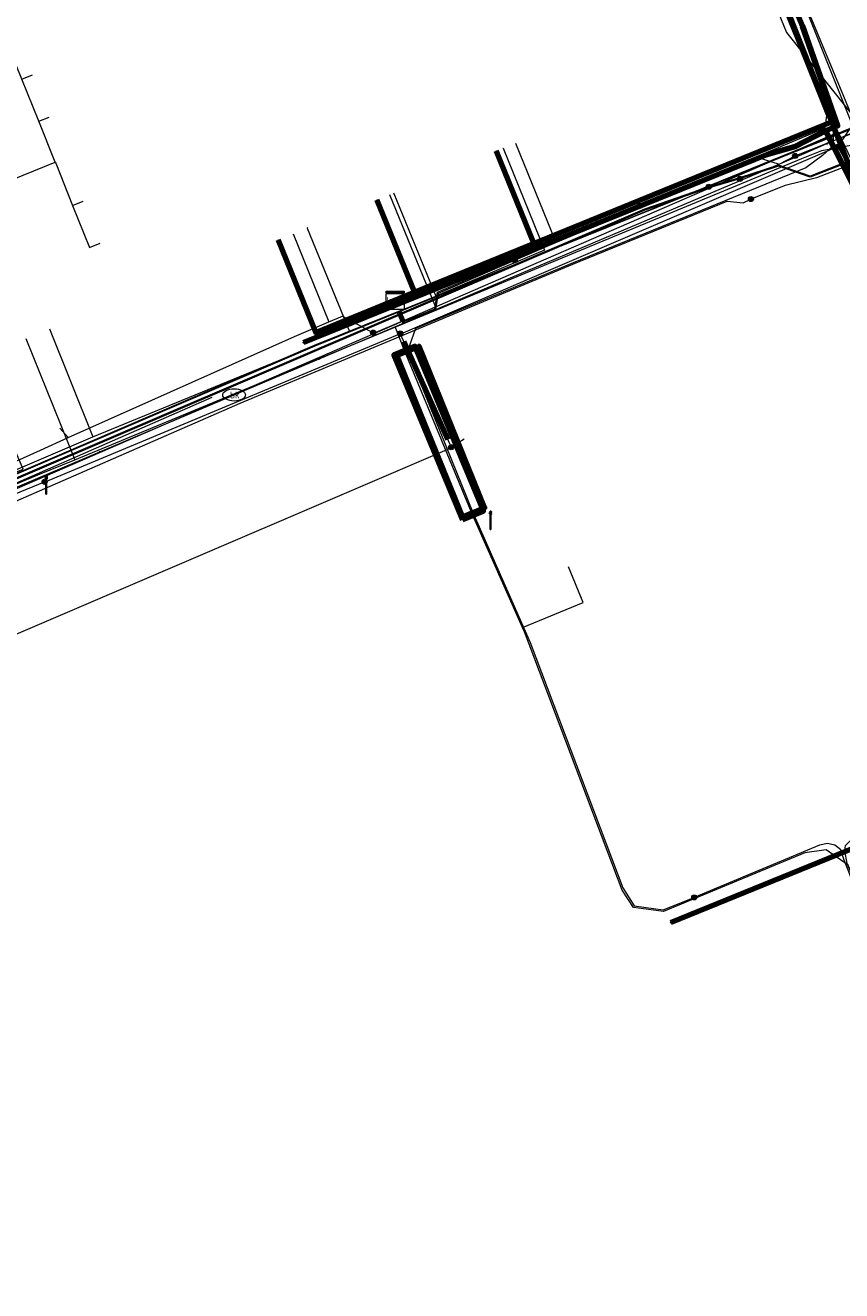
# Model space of a CAD drawing. Extents: x 152558 to 154479, y 462974 to 463683.
# Tile 505 of 638: x 154294 to 154330, y 463255 to 463311. Entities that reach past the tile are written whole.
import ezdxf
from ezdxf.enums import TextEntityAlignment as Align
from ezdxf.lldxf.tags import DXFTag

# ---------------------------------------------------------------- set-up
doc = ezdxf.new("R2010")
doc.units = 0
doc.header["$LTSCALE"] = 0.2
doc.layers.get('0').update_dxf_attribs({"linetype": 'CONTINUOUS'})
for name, color, linetype, lineweight in [('B-RO-KL-DATA_COAXIAAL_17_ZIGGO BV-G', 90, 'KL-DATA-N', 18), ('B-RO-KL-DATA_COAXIAAL_7_ZIGGO BV-G', 90, 'KL-DATA-N', 18), ('B-RO-KL-DATA_EUROFIBER NEDERLAND BV-G', 90, 'KL-DATA-N', 18), ('B-RO-KL-DATA_HULPSTUK_KPN BV-S', 90, 'CONTINUOUS', 25), ('B-RO-KL-DATA_HULPSTUK_STEDIN NETBEHEER BV-S', 90, 'CONTINUOUS', 25), ('B-RO-KL-DATA_KABELBED_KPN BV-G', 90, 'CONTINUOUS', 100), ('B-RO-KL-DATA_KABELBED_ZIGGO BV-G', 90, 'CONTINUOUS', 100), ('B-RO-KL-DATA_REGGEFIBER OPERATOR BV-G', 90, 'KL-DATA-N', 18), ('B-RO-KL-DATA_STEDIN NETBEHEER BV-G', 90, 'KL-DATA-N', 18), ('B-RO-KL-DATA_T MOBILE NETHERLANDS BV-G', 90, 'KL-DATA-N', 18), ('B-RO-KL-ET_LS_230 V_GEMEENTE AMERSFOORT-G', 190, 'KL-LS-N', 18), ('B-RO-KL-ET_LS_400 V_STEDIN NETBEHEER BV-G', 190, 'KL-LS-N', 18), ('B-RO-KL-ET_LS_GEMEENTE AMERSFOORT-S', 190, 'CONTINUOUS', 25), ('B-RO-KL-ET_LS_HULPSTUK_GEMEENTE AMERSFOORT-S', 190, 'CONTINUOUS', 25), ('B-RO-KL-ET_LS_HULPSTUK_STEDIN NETBEHEER BV-S', 190, 'CONTINUOUS', 25), ('B-RO-KL-ET_LS_MANTELBUIS_110_GEMEENTE AMERSFOORT-G', 190, 'CONTINUOUS', 100), ('B-RO-KL-ET_LS_MANTELBUIS_PVC_125_STEDIN NETBEHEER BV-G', 190, 'CONTINUOUS', 100), ('B-RO-KL-ET_MS_10 KV_STEDIN NETBEHEER BV-G', 130, 'KL-MS-N', 18), ('B-RO-KL-ET_MS_HULPSTUK_STEDIN NETBEHEER BV-S', 130, 'CONTINUOUS', 25), ('B-RO-KL-ET_MS_MANTELBUIS_PVC_125_STEDIN NETBEHEER BV-G', 130, 'CONTINUOUS', 100), ('B-RO-KL-GAS_LD_PE_32_0.1 BAR_STEDIN NETBEHEER BV-G', 50, 'KL-GAS-LD-N', 18), ('B-RO-KL-GAS_LD_PVC_200_0.1 BAR_STEDIN NETBEHEER BV-G', 50, 'KL-GAS-LD-N', 18), ('B-RO-KL-WATER_110_VITENS-G', 170, 'KL-WATER-N', 18), ('B-RO-KL-WATER_HULPSTUK_VITENS-S', 170, 'CONTINUOUS', 25), ('B-RO-KL-WATER_VITENS-S', 170, 'CONTINUOUS', 25)]:
    doc.layers.add(name, color=color, linetype=linetype, lineweight=lineweight)
doc.styles.add('NLCS-ISO', font='NLCS-ISO.ttf')
tags = doc.linetypes.add('KL-DATA-N', pattern='A,4,-1,[101,NLCS.SHX,S=0.5,R=0,X=0,Y=0],-1,4,-1,["D",Standard,S=1,R=0,X=-0.25,Y=-0.5],-1.5', length=12.5).pattern_tags.tags
tags[18] = DXFTag(74, 10)
tags = doc.linetypes.add('KL-GAS-LD-N', pattern='A,4,-1,[69,NLCS.SHX,S=0.5,R=0,X=0,Y=0],-1,4,-1,["L",Standard,S=1,R=0,X=0.25,Y=-0.5],-2', length=13).pattern_tags.tags
tags[18] = DXFTag(74, 10)
tags = doc.linetypes.add('KL-LS-N', pattern='A,4,-1,[103,NLCS.SHX,S=0.75,R=0,X=0,Y=0],-1,4,-1,["L",Standard,S=1,R=0,X=0,Y=-0.5],-2', length=13).pattern_tags.tags
tags[18] = DXFTag(74, 10)
tags = doc.linetypes.add('KL-MS-N', pattern='A,4,-1,[103,NLCS.SHX,S=0.75,R=0,X=0,Y=0],-1,4,-1,["M",Standard,S=1,R=0,X=0,Y=-0.5],-2', length=13).pattern_tags.tags
tags[18] = DXFTag(74, 10)
doc.linetypes.add('KL-WATER-N', pattern='A,7,-0.5,[168,NLCS.SHX,S=0.75,R=0,X=0.75,Y=0],-2', length=9.5)

# ---------------------------------------------------------------- blocks, each defined once
blk = doc.blocks.new('SKL-WTB_HULP_MOF-SO')
at = {"linetype": 'ByBlock', "lineweight": 18}
h = blk.add_hatch(color=0, dxfattribs=at)
h.dxf.hatch_style = 1
h.paths.add_polyline_path([(-0.5625, 0, 1), (0.5625, 0, 1)])
at = {"color": 0, "linetype": 'ByBlock', "lineweight": 18}
blk.add_circle((0, 0), 0.5625, dxfattribs=at)
at = {"color": 0, "linetype": 'ByBlock', "lineweight": 18, "style": 'NLCS-ISO', "flags": 1}
for tag, p in [('TYPE', (1.5, 0)), ('OMSCHRIJVING', (1.5, -3)), ('LABEL', (1.5, -1.5))]:
    blk.add_attdef(tag, p, '', height=1, dxfattribs=at)
blk = doc.blocks.new('SKL-WTB_HULP_KAST-SO')
at = {"color": 0, "linetype": 'ByBlock', "lineweight": 18}
for points in [[(-2, 2), (2, 2), (2, 1.68), (-2, 1.68)], [(-2, 1.52), (2, 1.52), (2, -2), (-2, -2)]]:
    blk.add_lwpolyline(points, close=True, dxfattribs=at)
at = {"color": 0, "linetype": 'ByBlock', "lineweight": 18, "style": 'NLCS-ISO'}
blk.add_text('kast', height=1.5, dxfattribs=at).set_placement((0, 0), align=Align.MIDDLE_CENTER)
at = {"color": 0, "linetype": 'ByBlock', "lineweight": 18, "style": 'NLCS-ISO', "flags": 1}
for tag, p in [('TYPE', (2.5, 0)), ('OMSCHRIJVING', (2.5, -3)), ('LABEL', (2.5, -1.5))]:
    blk.add_attdef(tag, p, '', height=1, dxfattribs=at)
blk = doc.blocks.new('SKL-WATER_BRANDKRAAN_BRANDPUT-SO')
at = {"color": 0, "linetype": 'ByBlock', "lineweight": 18}
blk.add_ellipse((0, 0), major_axis=(2.5, 0), ratio=0.54, dxfattribs=at)
at = {"color": 0, "linetype": 'ByBlock', "lineweight": 18, "style": 'NLCS-ISO'}
blk.add_text('bk', height=1.5, dxfattribs=at).set_placement((0.16, 0), align=Align.MIDDLE_CENTER)
blk = doc.blocks.new('SKL-WTB_HULP_OVERIG-SO')
at = {"color": 0, "linetype": 'ByBlock', "lineweight": 18}
for points in [[(-0.14, 0.14), (0.14, -0.14)], [(0.14, 0.14), (-0.14, -0.14)]]:
    blk.add_lwpolyline(points, dxfattribs=at)
at = {"color": 0, "linetype": 'ByBlock', "lineweight": 18, "style": 'NLCS-ISO', "flags": 1}
for tag, p in [('TYPE', (1.5, 0)), ('OMSCHRIJVING', (1.5, -3)), ('LABEL', (1.5, -1.5))]:
    blk.add_attdef(tag, p, '', height=1, dxfattribs=at)
blk = doc.blocks.new('SKL-ET_LS_MAST-SO')
for p, q in [((-0.05, 2.07), (0.05, 2.07)), ((-0.05, -2), (0.05, -2))]:
    blk.add_line(p, q)
for points in [[(-0.18, 1.76), (-0.22, 1.76), (-0.22, 1.84), (-0.18, 1.84), (-0.18, 1.79)], [(-0.18, 1.49), (-0.22, 1.49), (-0.22, 1.57), (-0.18, 1.57), (-0.18, 1.52)], [(-0.18, 1.79), (-0.05, 1.79)], [(-0.18, 1.76), (-0.05, 1.76)], [(-0.18, 1.52), (-0.05, 1.52)], [(-0.18, 1.49), (-0.05, 1.49)], [(-0.05, -2), (-0.05, 2.07)], [(0.05, -2), (0.05, 2.07)], [(0.18, 1.92), (0.05, 1.92)], [(0.18, 1.89), (0.05, 1.89)], [(0.18, 1.66), (0.05, 1.66)], [(0.18, 1.63), (0.05, 1.63)], [(0.18, 1.39), (0.05, 1.39)], [(0.18, 1.36), (0.05, 1.36)], [(0.18, 1.89), (0.22, 1.89), (0.22, 1.97), (0.18, 1.97), (0.18, 1.92)], [(0.18, 1.63), (0.22, 1.63), (0.22, 1.71), (0.18, 1.71), (0.18, 1.66)], [(0.18, 1.36), (0.22, 1.36), (0.22, 1.44), (0.18, 1.44), (0.18, 1.39)]]:
    blk.add_lwpolyline(points)

msp = doc.modelspace()

# ---------------------------------------------------------------- linework, layer by layer
at = {"layer": 'B-RO-KL-DATA_COAXIAAL_17_ZIGGO BV-G', "flags": 128}
msp.add_lwpolyline([(154350.106, 463248.787), (154347.762, 463245.734), (154345.422, 463242.687), (154344.806, 463241.75), (154344.517, 463241.583), (154344.135, 463241.599), (154343.703, 463241.822), (154343.112, 463242.61), (154330.191, 463274.237), (154330.092, 463274.789), (154330.121, 463275.031), (154330.509, 463275.413), (154331.285, 463275.996), (154333.933, 463277.032), (154344.849, 463281.626), (154345.314, 463282.15), (154345.421, 463282.805), (154345.144, 463283.727), (154341.354, 463290.933), (154341.165, 463291.633), (154340.095, 463292.214), (154339.09, 463292.902), (154338.079, 463293.593), (154337.145, 463294.384), (154336.21, 463295.175), (154335.362, 463296.058), (154334.519, 463296.936), (154333.769, 463297.896), (154330.229, 463305.165), (154329.442, 463307.2), (154325.845, 463316.235), (154325.638, 463316.755), (154325.547, 463316.718), (154322.451, 463324.311), (154303.819, 463370.008), (154302.988, 463372.046), (154301.83, 463374.475), (154300.669, 463377.287), (154297.975, 463383.672), (154297.662, 463384.413), (154294.367, 463392.474), (154291.577, 463400.459), (154291.584, 463400.869), (154291.8, 463401.12), (154297.165, 463403.151), (154297.44, 463403.45), (154297.442, 463403.463), (154297.464, 463403.632), (154297.502, 463403.926), (154276.73, 463461.478), (154273.743, 463469.754), (154273.217, 463471.213), (154274.519, 463471.691), (154280.111, 463473.741), (154282.391, 463474.851), (154282.609, 463474.93), (154284.462, 463475.601), (154294.361, 463479.086), (154295.491, 463479.499), (154302.68, 463482.128), (154324.013, 463490.277), (154326.061, 463491.654), (154327.554, 463494.54), (154327.881, 463495.173), (154327.883, 463495.179), (154328.052, 463495.837), (154328.221, 463496.494), (154329.123, 463500), (154329.239, 463500.451), (154329.309, 463500.722), (154330.561, 463500), (154331.408, 463499.234), (154350.72, 463481.762), (154350.753, 463481.732), (154351.04, 463481.323), (154352.243, 463479.608), (154352.318, 463479.466), (154352.747, 463478.652), (154352.143, 463477.68), (154352.025, 463477.49), (154351.989, 463477.449), (154336.911, 463460.42), (154336.829, 463460.328), (154336.168, 463459.581), (154336.383, 463459.409), (154336.493, 463459.319), (154336.529, 463459.29)], dxfattribs=at)
at = {"layer": 'B-RO-KL-DATA_COAXIAAL_7_ZIGGO BV-G', "flags": 128}
for points in [[(154315.843, 463320.319), (154315.39, 463321.43), (154322.451, 463324.311), (154325.547, 463316.718), (154329.526, 463306.961), (154316.38, 463301.597), (154311.103, 463299.444), (154306.751, 463297.669), (154305.336, 463301.137), (154305.087, 463301.748)], [(154315.843, 463320.319), (154315.39, 463321.43), (154322.451, 463324.311), (154325.547, 463316.718), (154329.526, 463306.961), (154316.38, 463301.597), (154311.103, 463299.444), (154309.702, 463302.878), (154309.439, 463303.523)], [(154315.843, 463320.319), (154315.39, 463321.43), (154322.451, 463324.311), (154325.547, 463316.718), (154329.526, 463306.961), (154316.38, 463301.597), (154314.993, 463304.997), (154314.718, 463305.671)], [(154260.179, 463278.234), (154260.505, 463277.461), (154265.509, 463279.531), (154271.423, 463281.977), (154278.258, 463284.804), (154280.034, 463285.539), (154283.036, 463286.874), (154284.408, 463287.484), (154291.377, 463290.585), (154293.478, 463291.479), (154293.847, 463291.638), (154291.744, 463296.499), (154289.067, 463302.687), (154289.693, 463302.938), (154290.157, 463303.124), (154291.549, 463303.684), (154295.26, 463305.176), (154294.533, 463306.984), (154293.787, 463308.839), (154293.041, 463310.695), (154293.505, 463310.882)], [(154260.179, 463278.234), (154260.505, 463277.461), (154265.509, 463279.531), (154271.423, 463281.977), (154278.258, 463284.804), (154280.034, 463285.539), (154283.036, 463286.874), (154284.408, 463287.484), (154291.377, 463290.585), (154293.478, 463291.479), (154293.847, 463291.638), (154291.744, 463296.499), (154289.067, 463302.687), (154289.693, 463302.938), (154290.157, 463303.124), (154291.549, 463303.684), (154295.26, 463305.176), (154294.533, 463306.984), (154293.787, 463308.839), (154294.251, 463309.026)], [(154260.179, 463278.234), (154260.505, 463277.461), (154265.509, 463279.531), (154271.423, 463281.977), (154278.258, 463284.804), (154280.034, 463285.539), (154283.036, 463286.874), (154284.408, 463287.484), (154291.377, 463290.585), (154293.478, 463291.479), (154293.847, 463291.638), (154291.744, 463296.499), (154289.067, 463302.687), (154289.693, 463302.938), (154290.157, 463303.124), (154291.549, 463303.684), (154295.26, 463305.176), (154294.533, 463306.984), (154294.997, 463307.17)], [(154260.179, 463278.234), (154260.505, 463277.461), (154265.509, 463279.531), (154271.423, 463281.977), (154278.258, 463284.804), (154280.034, 463285.539), (154283.036, 463286.874), (154284.408, 463287.484), (154291.377, 463290.585), (154293.478, 463291.479), (154293.847, 463291.638), (154291.744, 463296.499), (154289.067, 463302.687), (154289.693, 463302.938), (154290.157, 463303.124), (154291.549, 463303.684), (154295.26, 463305.176), (154295.279, 463305.128), (154296.025, 463303.272), (154296.771, 463301.417), (154297.235, 463301.604)], [(154260.179, 463278.234), (154260.505, 463277.461), (154265.509, 463279.531), (154271.423, 463281.977), (154278.258, 463284.804), (154280.034, 463285.539), (154283.036, 463286.874), (154284.408, 463287.484), (154291.377, 463290.585), (154293.478, 463291.479), (154293.847, 463291.638), (154291.744, 463296.499), (154289.067, 463302.687), (154289.693, 463302.938), (154290.157, 463303.124), (154291.549, 463303.684), (154295.26, 463305.176), (154295.279, 463305.128), (154296.025, 463303.272), (154296.489, 463303.459)]]:
    msp.add_lwpolyline(points, dxfattribs=at)
at = {"layer": 'B-RO-KL-DATA_EUROFIBER NEDERLAND BV-G', "flags": 128}
msp.add_lwpolyline([(154256.5, 463274.3), (154256.8, 463275.4), (154258.4, 463276.1), (154262.2, 463278.2), (154278.3, 463284.9), (154306.7, 463297.1), (154330.5, 463306.7), (154333.4, 463304.3), (154337.9, 463299.7), (154338.9, 463298.8), (154341.6, 463297.8), (154344.4, 463297.1), (154346.8, 463297), (154349.2, 463297.2), (154351.6, 463297.9), (154354.8, 463299.1), (154356, 463299.4), (154357.5, 463298.9), (154358.5, 463298.9), (154361.202, 463299.984)], dxfattribs=at)
msp.add_lwpolyline([(154256.5, 463274.3), (154256.8, 463275.4), (154258.4, 463276.1), (154262.2, 463278.2), (154278.3, 463284.9), (154306.7, 463297.1), (154330.5, 463306.7), (154333.4, 463304.3), (154337.9, 463299.7), (154338.9, 463298.8), (154341.6, 463297.8), (154344.4, 463297.1), (154346.8, 463297), (154349.2, 463297.2), (154351.6, 463297.9), (154354.8, 463299.1), (154356, 463299.4), (154357.5, 463298.9), (154358.5, 463298.9), (154361.202, 463299.984)], dxfattribs=at)
at = {"layer": 'B-RO-KL-DATA_KABELBED_KPN BV-G', "flags": 128}
for points in [[(154317.275, 463337.404), (154328.224, 463311.177), (154329.771, 463306.774), (154329.24, 463306.559)], [(154306.204, 463297.215), (154326.66, 463305.513), (154327.906, 463305.865), (154329.24, 463306.559)], [(154341.753, 463291.68), (154336.973, 463289.797), (154333.412, 463298.337), (154330.021, 463305.025), (154329.241, 463306.559)], [(154322.418, 463271.629), (154330.584, 463274.96)]]:
    msp.add_lwpolyline(points, dxfattribs=at)
at = {"layer": 'B-RO-KL-DATA_KABELBED_ZIGGO BV-G', "flags": 128}
for points in [[(154316.38, 463301.597), (154329.526, 463306.961), (154325.547, 463316.718)], [(154325.547, 463316.718), (154325.638, 463316.755), (154330.229, 463305.165), (154333.769, 463297.896)], [(154314.718, 463305.671), (154316.38, 463301.597)], [(154309.439, 463303.523), (154311.103, 463299.444)], [(154311.103, 463299.444), (154306.751, 463297.669), (154305.087, 463301.748)], [(154311.103, 463299.444), (154316.38, 463301.597)]]:
    msp.add_lwpolyline(points, dxfattribs=at)
at = {"layer": 'B-RO-KL-DATA_REGGEFIBER OPERATOR BV-G', "flags": 128}
for points in [[(153131, 463431.7), (153133.1, 463432.5), (153135.4, 463432.2), (153155.7, 463428.9), (153175.9, 463425.6), (153177.3, 463424.9), (153178, 463423.9), (153178.2, 463422.1), (153177.7, 463418.5), (153178.3, 463418.4), (153182.7, 463417.7), (153183.3, 463417.5), (153183.5, 463419), (153184.2, 463421.4), (153185.5, 463422.5), (153187.6, 463422.9), (153190, 463422.5), (153204.7, 463419.9), (153226.2, 463416), (153236.1, 463414.2), (153237.6, 463412.5), (153238.2, 463410.6), (153238.2, 463409.9), (153238.1, 463408.2), (153238.2, 463407.9), (153243.5, 463407), (153243.9, 463406.9), (153244.2, 463408.4), (153245.3, 463410.7), (153248.2, 463412.3), (153249.7, 463412.2), (153268.1, 463409), (153292.7, 463404.7), (153294.7, 463403.4), (153296.2, 463403.2), (153296.4, 463403.1), (153297.5, 463402.9), (153298.4, 463402.6), (153299.2, 463402.5), (153304.9, 463401.2), (153305.2, 463401.2), (153307.1, 463400.8), (153310.9, 463400.6), (153333.1, 463396.6), (153341.8, 463395.1), (153343.9, 463394.2), (153346.4, 463391.9), (153346.5, 463391.6), (153354.7, 463390.6), (153357.3, 463390.9), (153359.8, 463391.2), (153362.3, 463391.5), (153367.5, 463390.5), (153368.5, 463390.7), (153370.7, 463404.7), (153371.2, 463408.1), (153372.4, 463415.4), (153372.9, 463418.7), (153373.1, 463419.6), (153374.2, 463420), (153375.2, 463420.4), (153397.3, 463416.9), (153413.7, 463413.9), (153413.8, 463413.2), (153413.4, 463410.6), (153413.5, 463409.8), (153415.2, 463409.4), (153420.9, 463408.3), (153424.9, 463407.4), (153425.2, 463408), (153426.4, 463412), (153427.3, 463412.7), (153427.9, 463413.5), (153428.6, 463418.2), (153428.6, 463418.5), (153437.4, 463416.7), (153440.9, 463415.8), (153454.5, 463412.9), (153457.3, 463412.3), (153462.1, 463411.4), (153464.6, 463411), (153465.5, 463411.3), (153467, 463411.5), (153467.5, 463411.4), (153474.1, 463405.3), (153477.2, 463402), (153482.8, 463396.5), (153483.4, 463396.1), (153484.5, 463395.7), (153485.1, 463395.1), (153485.4, 463394.6), (153489.3, 463383.7), (153490.1, 463382.6), (153492.1, 463377.5), (153495, 463368.8), (153496.7, 463364.6), (153498.3, 463360.6), (153498.9, 463358.9), (153501, 463356.3), (153505.1, 463353.7), (153510.5, 463352.7), (153530.4, 463349.1), (153532.5, 463348.3), (153547.9, 463345.7), (153551.9, 463346.5), (153555.7, 463348.2), (153557.3, 463348.2), (153558.5, 463347.8), (153561.7, 463345), (153561.8, 463344.9), (153568.5, 463352.7), (153576.9, 463362.5), (153578.8, 463365), (153584.8, 463371.9), (153585.8, 463373.1), (153593.1, 463375.7), (153602.2, 463379), (153603.8, 463379.4), (153605.2, 463379.4), (153609.1, 463378.7), (153626, 463375.8), (153642.2, 463372.7), (153655.9, 463370.3), (153658, 463369.7), (153659.2, 463368.7), (153659.9, 463368.7), (153667.9, 463367.3), (153669, 463367.1), (153668.8, 463368.3), (153670, 463374.4), (153671.1, 463375.4), (153672.1, 463376.5), (153672.7, 463379.1), (153676.2, 463398.8), (153678.8, 463402.6), (153679.5, 463403.8), (153680.4, 463405.6), (153682.6, 463410.3), (153684.2, 463415.8), (153686.1, 463425.6), (153687.2, 463431.7), (153688.2, 463439.2), (153691.7, 463458.3), (153692.5, 463459.2), (153694.5, 463469.3), (153695, 463472.5), (153695.6, 463473), (153696.8, 463473.3), (153714.4, 463468.6), (153734.1, 463463.4), (153764.6, 463455.2), (153795.3, 463447.1), (153824.6, 463439.2), (153850.3, 463432.5), (153853.5, 463431.6), (153854.6, 463431.1), (153855.6, 463430.2), (153856.9, 463429.6), (153858.6, 463429.2), (153862.3, 463428.3), (153862.8, 463428.3), (153863.4, 463428.4), (153864.6, 463428.2), (153865.4, 463427.8), (153867.6, 463427.3), (153869.5, 463426.7), (153870.3, 463426.8), (153872.6, 463426.9), (153881.5, 463424.5), (153892.7, 463421.2), (153908.9, 463416.3), (153914.4, 463414.6), (153916.7, 463413.8), (153917.9, 463413.7), (153924.7, 463411.6), (153925.7, 463411.2), (153926.3, 463411), (153927, 463410.3), (153937.8, 463407.2), (153962.3, 463400.1), (153977.3, 463395.5), (153980.3, 463394.8), (153982.6, 463394.8), (153989.8, 463392.6), (153994, 463391.5), (154002.9, 463388.7), (154017.2, 463384.4), (154041, 463377.3), (154061, 463371.2), (154063.8, 463370.2), (154064.9, 463369.4), (154077.4, 463364.9), (154078.3, 463363.6), (154083.9, 463361.2), (154085.3, 463360), (154131.3, 463340.4), (154133.3, 463339.8), (154135, 463340.5), (154137.2, 463340.5), (154195.5, 463339), (154196.5, 463338.8), (154202.6, 463324.3), (154205.1, 463318.8), (154207.8, 463315.1), (154212, 463310.1), (154214, 463307.9), (154215.9, 463305.7), (154217.9, 463303.5), (154219.9, 463301.3), (154238, 463280.1), (154240.1, 463278.2), (154243.9, 463273.8), (154244.6, 463273), (154246.2, 463273.4), (154246.4, 463273.4), (154248.2, 463272.9), (154250.1, 463272.8), (154252.7, 463273.5), (154258.4, 463276.1), (154262.2, 463278.2), (154278.3, 463284.9), (154306.7, 463297.1), (154330.5, 463306.7), (154333.4, 463304.3), (154337.9, 463299.7), (154338.9, 463298.8), (154341.6, 463297.8), (154344.4, 463297.1), (154346.8, 463297), (154349.2, 463297.2), (154351.6, 463297.9), (154354.8, 463299.1), (154356, 463299.4), (154357.5, 463298.9), (154358.1, 463298.7), (154361.192, 463299.949)], [(154244.599, 463273.031), (154246.189, 463273.401), (154246.359, 463273.434), (154248.192, 463272.889), (154250.065, 463272.815), (154252.721, 463273.485), (154258.412, 463276.138), (154262.227, 463278.194), (154278.331, 463284.903), (154306.721, 463297.071), (154330.487, 463306.732), (154333.354, 463304.278), (154337.906, 463299.739), (154338.854, 463298.768), (154341.576, 463297.794), (154344.423, 463297.139), (154346.808, 463296.989), (154349.181, 463297.244), (154351.618, 463297.906), (154354.78, 463299.069), (154356.021, 463299.393), (154357.518, 463298.891), (154358.081, 463298.688), (154361.192, 463299.949)], [(154315.013, 463305.791), (154316.845, 463301.3), (154312.044, 463299.263)], [(154315, 463305.8), (154315.013, 463305.791)], [(154310.185, 463303.822), (154310.195, 463303.798)], [(154310.195, 463303.798), (154312.044, 463299.263)], [(154306.376, 463302.269), (154306.4, 463302.3)], [(154306.376, 463302.269), (154308.235, 463297.71)], [(154308.235, 463297.71), (154312.044, 463299.263)], [(154295.004, 463297.821), (154296.916, 463293.064)], [(154296.916, 463293.064), (154308.235, 463297.71)], [(154284.832, 463287.877), (154296.916, 463293.064)]]:
    msp.add_lwpolyline(points, dxfattribs=at)
at = {"layer": 'B-RO-KL-DATA_STEDIN NETBEHEER BV-G', "flags": 128}
for points in [[(154324.094, 463304.094), (154321.252, 463303.108), (154291.47, 463290.369), (154289.397, 463288.853), (154250.481, 463272.359), (154245.105, 463272.772), (154241.505, 463275.298), (154240.542, 463276.27), (154208.083, 463314.583), (154205.317, 463318.226), (154202.659, 463323.405), (154197.017, 463338.793), (154195.041, 463346.643), (154190.606, 463355.495), (154189.632, 463358.421), (154189.288, 463358.682), (154179.918, 463355.485), (154177.95, 463355.32), (154174.864, 463354.791), (154173.42, 463353.66), (154166.941, 463352.898), (154158.967, 463353.012), (154158.061, 463352.733)], [(154366.911, 463320.301), (154362.298, 463318.435), (154331.936, 463305.885), (154328.558, 463304.566), (154327.166, 463305.048), (154325.45, 463304.485), (154324.094, 463304.094)], [(154366.894, 463320.239), (154362.317, 463318.388), (154331.955, 463305.839), (154328.559, 463304.512), (154327.166, 463304.996), (154325.466, 463304.438)], [(154325.466, 463304.438), (154324.109, 463304.046), (154321.265, 463303.059), (154291.495, 463290.325), (154289.422, 463288.809), (154250.489, 463272.308), (154245.088, 463272.723), (154242.874, 463274.277)]]:
    msp.add_lwpolyline(points, dxfattribs=at)
at = {"layer": 'B-RO-KL-DATA_T MOBILE NETHERLANDS BV-G', "flags": 128}
msp.add_lwpolyline([(154252, 463272), (154252.3, 463272.6), (154254.1, 463273.6), (154262.7, 463277.4), (154329.8, 463306.5), (154336.7, 463292), (154337.9, 463290.9), (154339.4, 463290.9), (154355, 463297.2), (154361.123, 463299.702)], dxfattribs=at)
at = {"layer": 'B-RO-KL-ET_LS_230 V_GEMEENTE AMERSFOORT-G', "flags": 128}
for points in [[(154329.779, 463305.857), (154330.437, 463306.815), (154327.595, 463313.93), (154324.613, 463321.24), (154323.392, 463324.213)], [(154310.502, 463297.603), (154329.717, 463305.834), (154329.777, 463305.859), (154329.779, 463305.857), (154334.076, 463298.005)], [(154294.81, 463291.073), (154310.462, 463297.603)], [(154310.482, 463297.603), (154312.724, 463292.599), (154312.724, 463292.599)], [(154312.744, 463292.619), (154313.304, 463292.974), (154313.304, 463292.974)], [(154312.644, 463292.529), (154279.839, 463278.483)], [(154275.055, 463240.795), (154269.671, 463247.55), (154264.888, 463253.534), (154261.405, 463256.617), (154259.284, 463258.348), (154255.241, 463263.347), (154250.677, 463269.722), (154250.357, 463270.242), (154250.237, 463270.662), (154250.177, 463270.928), (154249.836, 463271.223), (154249.656, 463271.378), (154248.716, 463271.478), (154263.727, 463278.308), (154294.79, 463291.073)], [(154294.79, 463291.073), (154294.85, 463290.938), (154294.85, 463290.938)]]:
    msp.add_lwpolyline(points, dxfattribs=at)
at = {"layer": 'B-RO-KL-ET_LS_400 V_STEDIN NETBEHEER BV-G', "flags": 128}
for points in [[(154321.046, 463303.247), (154329.224, 463306.694), (154329.293, 463307.219), (154326.54, 463314.134), (154326.249, 463314.864), (154324.125, 463320.199), (154324.057, 463320.37), (154323.181, 463322.571), (154322.809, 463323.506), (154322.591, 463324.053), (154322.57, 463324.106), (154322.541, 463324.18), (154322.222, 463324.957), (154322.18, 463325.052), (154322.177, 463325.059), (154322.169, 463325.077), (154321.906, 463325.679), (154321.865, 463325.772), (154320.61, 463328.653), (154320.531, 463328.834), (154320.3, 463329.364), (154320.272, 463329.427), (154319.787, 463330.54), (154319.142, 463332.02), (154318.362, 463333.808), (154318.281, 463333.994), (154316.83, 463337.32), (154316.586, 463337.964), (154316.456, 463338.307), (154314.867, 463342.5), (154314.818, 463342.63), (154313.697, 463345.589), (154313.19, 463346.809), (154313.187, 463346.815), (154312.987, 463347.297), (154312.91, 463347.482), (154312.889, 463347.532), (154311.79, 463350.178), (154311.783, 463350.194), (154311.644, 463350.528), (154311.515, 463350.838), (154311.513, 463350.843), (154311.307, 463351.339), (154311.238, 463351.505), (154311.225, 463351.536), (154310.189, 463354.028), (154310.131, 463354.166), (154309.159, 463356.505), (154307.805, 463359.761), (154307.792, 463359.793), (154306.078, 463363.916), (154305.992, 463364.122), (154304.297, 463368.2), (154303.851, 463369.273), (154302.853, 463371.673), (154302.85, 463371.68), (154302.73, 463371.969), (154302.541, 463372.423), (154302.524, 463372.464), (154302.377, 463372.819), (154302.251, 463373.121), (154302.244, 463373.138), (154301.71, 463374.423), (154300.983, 463376.026), (154299.799, 463377.499), (154298.769, 463378.492), (154296.935, 463379.705), (154294.994, 463380.226), (154293.127, 463380.447), (154291.574, 463380.307), (154289.663, 463379.84), (154287.695, 463379.08), (154284.103, 463377.692), (154281.724, 463376.772), (154281.213, 463376.575), (154279.858, 463376.051), (154278.764, 463375.629), (154278.269, 463375.438), (154276.685, 463374.826), (154276.489, 463374.75), (154275.099, 463374.213), (154274.369, 463373.931), (154273.7, 463373.672), (154272.001, 463373.016), (154270.434, 463372.411), (154269.985, 463372.237), (154269.085, 463371.889), (154268.71, 463371.744), (154268.271, 463371.575), (154267.832, 463371.405), (154267.362, 463371.43), (154267.061, 463371.445), (154266.952, 463371.451), (154266.653, 463371.728), (154266.451, 463371.915), (154265.709, 463372.519), (154259.928, 463387.949), (154259.162, 463388.518), (154251.578, 463386.272), (154251.14, 463386.354), (154250.755, 463386.911), (154247.747, 463395.215)], [(154327.898, 463305.452), (154361.993, 463318.967), (154362.835, 463319.045), (154363.804, 463319.191), (154364.805, 463319.568), (154366.951, 463320.444)], [(154315.564, 463306.016), (154317.332, 463301.681)], [(154315.531, 463300.852), (154317.066, 463301.514), (154326.277, 463305.388), (154327.201, 463305.097), (154327.898, 463305.452)], [(154310.009, 463303.75), (154312.019, 463298.82)], [(154310.489, 463298.638), (154310.682, 463298.157), (154312, 463298.71), (154312.019, 463298.82), (154312.125, 463299.437), (154316.001, 463301.109), (154317.332, 463301.681), (154321.046, 463303.247)], [(154305.749, 463302.013), (154307.332, 463298.131)], [(154310.442, 463298.619), (154310.654, 463298.091), (154312.045, 463298.675), (154312.17, 463299.402), (154315.531, 463300.852)], [(154222.299, 463298.765), (154225.413, 463295.166), (154226.371, 463294.059), (154229.083, 463290.921), (154232.333, 463287.135), (154233.648, 463285.603), (154234.56, 463284.54), (154236.501, 463282.28), (154239.877, 463278.267), (154241.109, 463276.771), (154242.063, 463275.702), (154242.8, 463274.876), (154243.562, 463274.112), (154244.522, 463273.326), (154245.055, 463273.11), (154245.482, 463272.981), (154246.411, 463272.788), (154247.235, 463272.742), (154248.311, 463272.814), (154249.586, 463272.947), (154250.735, 463273.302), (154251.105, 463273.417), (154251.556, 463273.619), (154251.869, 463273.759), (154252.554, 463274.066), (154252.782, 463274.168), (154257.265, 463276.176), (154259.13, 463277.011), (154263.198, 463278.833), (154264.574, 463279.428), (154265.643, 463279.891), (154270.948, 463282.186), (154272.403, 463282.815), (154275.157, 463284.007), (154276.731, 463284.688), (154280.466, 463286.305), (154282.036, 463286.984), (154287.818, 463289.486), (154290.299, 463290.559), (154291.081, 463290.898), (154292.639, 463291.594), (154294.611, 463292.477), (154295.835, 463293.025), (154305.819, 463297.493), (154307.332, 463298.131), (154307.927, 463298.381), (154309.28, 463297.655)], [(154309.28, 463297.655), (154309.314, 463297.637), (154310.525, 463298.145), (154310.349, 463298.582)], [(154343.327, 463242.083), (154331.976, 463269.813), (154330.247, 463274.163), (154329.263, 463274.835), (154328.335, 463274.699), (154322.091, 463272.123), (154320.763, 463272.297), (154320.265, 463273.055), (154315.957, 463284.451), (154315.868, 463284.652), (154313.681, 463289.596), (154310.661, 463296.864), (154310.256, 463297.92), (154310.614, 463298.058), (154310.395, 463298.6)], [(154226.361, 463293.994), (154228.788, 463291.188), (154236.584, 463282.107), (154239.839, 463278.235), (154241.071, 463276.738), (154242.764, 463274.842), (154243.528, 463274.075), (154244.496, 463273.283), (154245.038, 463273.063), (154245.47, 463272.932), (154246.404, 463272.738), (154247.235, 463272.692), (154248.024, 463272.738), (154248.849, 463272.811), (154249.596, 463272.898), (154251.123, 463273.37), (154263.595, 463277.915), (154302.186, 463294.814)], [(154295.835, 463293.025), (154295.465, 463293.442)], [(154315.868, 463284.652), (154318.549, 463285.747), (154317.906, 463287.321)]]:
    msp.add_lwpolyline(points, dxfattribs=at)
at = {"layer": 'B-RO-KL-ET_LS_MANTELBUIS_110_GEMEENTE AMERSFOORT-G', "flags": 128}
msp.add_lwpolyline([(154310.642, 463297.27), (154312.574, 463292.942)], dxfattribs=at)
at = {"layer": 'B-RO-KL-ET_LS_MANTELBUIS_PVC_125_STEDIN NETBEHEER BV-G', "flags": 128}
for points in [[(154313.222, 463289.4), (154314.146, 463289.784), (154311.124, 463297.056), (154310.2, 463296.672), (154313.222, 463289.4)], [(154310.334, 463296.652), (154313.223, 463289.533), (154314.198, 463289.929), (154311.309, 463297.048), (154310.334, 463296.652)]]:
    msp.add_lwpolyline(points, dxfattribs=at)
at = {"layer": 'B-RO-KL-ET_MS_10 KV_STEDIN NETBEHEER BV-G', "flags": 128}
for points in [[(154247.307, 463396.247), (154250.738, 463386.913), (154251.126, 463386.339), (154251.576, 463386.257), (154259.168, 463388.554), (154260.264, 463387.743), (154262.394, 463381.814), (154265.771, 463372.533), (154266.499, 463371.953), (154266.977, 463371.51), (154267.822, 463371.466), (154289.645, 463379.898), (154291.564, 463380.366), (154293.128, 463380.508), (154295.005, 463380.285), (154296.96, 463379.761), (154298.807, 463378.539), (154299.843, 463377.54), (154301.034, 463376.057), (154301.765, 463374.447), (154313.753, 463345.612), (154316.885, 463337.342), (154322.388, 463324.727), (154329.376, 463307.174), (154329.579, 463306.496), (154329.578, 463305.897), (154329.109, 463305.473), (154328.373, 463304.922), (154318.115, 463300.744), (154311.149, 463297.834), (154310.797, 463296.841), (154313.688, 463289.722), (154316.206, 463283.987), (154320.302, 463273.155), (154320.805, 463272.366), (154322.08, 463272.185), (154323.45, 463272.74)], [(154366.844, 463320.062), (154362.414, 463318.26), (154332.011, 463305.702), (154328.846, 463304.493), (154327.464, 463304.155), (154325.951, 463303.549)], [(154247.68, 463254.021), (154246.723, 463255.228), (154238.749, 463264.172), (154238.396, 463265.053), (154238.486, 463265.427), (154244.61, 463271.389), (154245.864, 463271.974), (154246.98, 463272.183), (154250.4, 463271.647), (154251.553, 463271.665), (154254.358, 463273.115), (154303.411, 463294.546), (154318.088, 463300.679), (154324.903, 463303.452), (154325.605, 463303.378), (154325.951, 463303.549)], [(154353.473, 463242.053), (154348.564, 463245.197), (154347.691, 463245.311), (154346.625, 463244.659), (154344.532, 463241.718), (154343.69, 463241.525), (154343.176, 463241.753), (154342.634, 463242.754), (154330.069, 463274.388), (154329.919, 463274.84), (154329.647, 463275.037), (154329.324, 463275.112), (154328.969, 463275.037), (154323.45, 463272.74)]]:
    msp.add_lwpolyline(points, dxfattribs=at)
at = {"layer": 'B-RO-KL-ET_MS_MANTELBUIS_PVC_125_STEDIN NETBEHEER BV-G', "flags": 128}
for points in [[(154313.222, 463289.4), (154314.146, 463289.784), (154311.124, 463297.056), (154310.2, 463296.672), (154313.222, 463289.4)], [(154310.334, 463296.652), (154313.223, 463289.533), (154314.198, 463289.929), (154311.309, 463297.048), (154310.334, 463296.652)]]:
    msp.add_lwpolyline(points, dxfattribs=at)
at = {"layer": 'B-RO-KL-GAS_LD_PE_32_0.1 BAR_STEDIN NETBEHEER BV-G', "flags": 128}
msp.add_lwpolyline([(154293.967, 463297.404), (154296.119, 463292.052)], dxfattribs=at)
at = {"layer": 'B-RO-KL-GAS_LD_PVC_200_0.1 BAR_STEDIN NETBEHEER BV-G', "flags": 128}
for points in [[(154324.079, 463319.32), (154327.52, 463310.893), (154330.305, 463307.407)], [(154328.201, 463305.342), (154329.08, 463305.694), (154330.365, 463305.925), (154330.822, 463306.208)], [(154256.623, 463275.457), (154259.172, 463276.528), (154259.303, 463276.583), (154259.916, 463276.841), (154264.897, 463278.935), (154265.556, 463279.212), (154271.389, 463281.665), (154272.576, 463282.164), (154275.434, 463283.365), (154276.658, 463283.88), (154280.676, 463285.569), (154281.895, 463286.082), (154288.131, 463288.704), (154290.644, 463289.761), (154294.486, 463291.376), (154296.119, 463292.052), (154328.201, 463305.342)]]:
    msp.add_lwpolyline(points, dxfattribs=at)
at = {"layer": 'B-RO-KL-WATER_110_VITENS-G', "flags": 128}
for points in [[(154330.048, 463308.073), (154328.094, 463312.798), (154326.438, 463316.804), (154324.087, 463322.488), (154321.445, 463328.877), (154319.094, 463334.563)], [(154329.301, 463305.995), (154330.668, 463306.574), (154330.048, 463308.073)], [(154303.149, 463294.909), (154306.907, 463296.502), (154328.292, 463305.567), (154329.301, 463305.995)], [(154257.723, 463275.654), (154266.761, 463279.485), (154270.871, 463281.227), (154275.828, 463283.328), (154282.481, 463286.148), (154289.004, 463288.913), (154293.317, 463290.741), (154297.223, 463292.397), (154303.149, 463294.909)]]:
    msp.add_lwpolyline(points, dxfattribs=at)

# ---------------------------------------------------------------- block references
at = {"layer": 'B-RO-KL-DATA_HULPSTUK_KPN BV-S', "xscale": 0.2, "yscale": 0.2, "zscale": 0.2}
for p in [(154329.24, 463306.559), (154329.24, 463306.559), (154329.241, 463306.559), (154306.204, 463297.215), (154322.418, 463271.629)]:
    msp.add_blockref('SKL-WTB_HULP_OVERIG-SO', p, dxfattribs=at)
at = {"layer": 'B-RO-KL-DATA_HULPSTUK_STEDIN NETBEHEER BV-S', "xscale": 0.2, "yscale": 0.2, "zscale": 0.2}
for p in [(154325.466, 463304.438), (154324.094, 463304.094)]:
    msp.add_blockref('SKL-WTB_HULP_MOF-SO', p, dxfattribs=at)
at = {"layer": 'B-RO-KL-ET_LS_GEMEENTE AMERSFOORT-S', "xscale": 0.2, "yscale": 0.2, "zscale": 0.2}
for p in [(154294.859, 463290.936), (154314.461, 463289.371)]:
    msp.add_blockref('SKL-ET_LS_MAST-SO', p, dxfattribs=at)
at = {"layer": 'B-RO-KL-ET_LS_HULPSTUK_GEMEENTE AMERSFOORT-S', "xscale": 0.2, "yscale": 0.2, "zscale": 0.2}
for p in [(154329.777, 463305.859), (154310.482, 463297.623), (154312.724, 463292.599), (154294.79, 463291.073)]:
    msp.add_blockref('SKL-WTB_HULP_MOF-SO', p, dxfattribs=at)
at = {"layer": 'B-RO-KL-ET_LS_HULPSTUK_STEDIN NETBEHEER BV-S', "xscale": 0.2, "yscale": 0.2, "zscale": 0.2}
for name, p in [('SKL-WTB_HULP_MOF-SO', (154327.898, 463305.452)), ('SKL-WTB_HULP_MOF-SO', (154321.046, 463303.247)), ('SKL-WTB_HULP_MOF-SO', (154315.531, 463300.852)), ('SKL-WTB_HULP_KAST-SO', (154310.255, 463299.083)), ('SKL-WTB_HULP_MOF-SO', (154309.28, 463297.655))]:
    msp.add_blockref(name, p, dxfattribs=at)
at = {"layer": 'B-RO-KL-ET_MS_HULPSTUK_STEDIN NETBEHEER BV-S', "xscale": 0.2, "yscale": 0.2, "zscale": 0.2}
for p in [(154325.951, 463303.549), (154323.45, 463272.74)]:
    msp.add_blockref('SKL-WTB_HULP_MOF-SO', p, dxfattribs=at)
at = {"layer": 'B-RO-KL-WATER_HULPSTUK_VITENS-S', "xscale": 0.2, "yscale": 0.2, "zscale": 0.2}
for p in [(154329.301, 463305.995), (154306.907, 463296.502), (154297.223, 463292.397)]:
    msp.add_blockref('SKL-WTB_HULP_OVERIG-SO', p, dxfattribs=at)
at = {"layer": 'B-RO-KL-WATER_VITENS-S', "xscale": 0.2, "yscale": 0.2, "zscale": 0.2}
msp.add_blockref('SKL-WATER_BRANDKRAAN_BRANDPUT-SO', (154303.149, 463294.909), dxfattribs=at)

doc.saveas('drawing.dxf')
